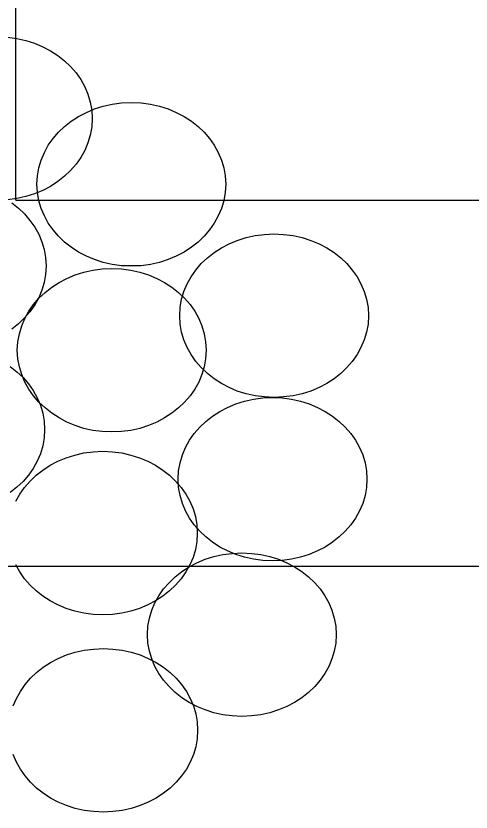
# Model space of a CAD drawing. Extents: x 1578769 to 1579225, y 724002 to 724828.
# Drawn here: x 1578848.492 to 1578849.133, y 724401.799 to 724402.922 of the extents above; entities that cross this region are included whole.
import ezdxf

# ---------------------------------------------------------------- set-up
doc = ezdxf.new("R2010")
doc.units = 0
for name, color, linetype in [('1', 7, 'Continuous'), ('Old_Level_1', 7, 'Continuous'), ('Old_Level_41', 7, 'Continuous'), ('R_Fin Surface', 7, 'Continuous')]:
    doc.layers.add(name, color=color, linetype=linetype)

msp = doc.modelspace()

# ---------------------------------------------------------------- linework, layer by layer
at = {"layer": '1'}
msp.add_line((1578848.4925, 724402.6617), (1578848.4925, 724410.3704), dxfattribs=at)
at = {"layer": 'Old_Level_1'}
for points in [[(1578848.4805, 724402.8915), (1578848.4936, 724402.8897), (1578848.5065, 724402.8868), (1578848.5187, 724402.8829), (1578848.5303, 724402.8781), (1578848.5413, 724402.8724), (1578848.5513, 724402.8656), (1578848.561, 724402.8582), (1578848.5695, 724402.8501), (1578848.5771, 724402.8411), (1578848.5837, 724402.8317), (1578848.5894, 724402.8217), (1578848.5938, 724402.8112), (1578848.597, 724402.8), (1578848.5992, 724402.7886), (1578848.5999, 724402.7768), (1578848.5992, 724402.765), (1578848.597, 724402.7536), (1578848.5938, 724402.7425), (1578848.5894, 724402.732), (1578848.5837, 724402.7219), (1578848.5771, 724402.7125), (1578848.5695, 724402.7035), (1578848.561, 724402.6954), (1578848.5513, 724402.688), (1578848.5413, 724402.6812), (1578848.5303, 724402.6755), (1578848.5187, 724402.6707), (1578848.5065, 724402.6668), (1578848.4936, 724402.6639), (1578848.4805, 724402.6622)], [(1578848.522, 724402.6843), (1578848.5227, 724402.6959), (1578848.5246, 724402.7075), (1578848.5279, 724402.7184), (1578848.5325, 724402.7289), (1578848.538, 724402.7392), (1578848.5448, 724402.7486), (1578848.5524, 724402.7576), (1578848.561, 724402.7657), (1578848.5704, 724402.7731), (1578848.5806, 724402.7797), (1578848.5916, 724402.7856), (1578848.6032, 724402.7904), (1578848.6154, 724402.7943), (1578848.6281, 724402.7972), (1578848.6412, 724402.7989), (1578848.655, 724402.7993), (1578848.6686, 724402.7989), (1578848.6817, 724402.7972), (1578848.6944, 724402.7943), (1578848.7066, 724402.7904), (1578848.7182, 724402.7856), (1578848.7292, 724402.7797), (1578848.7395, 724402.7731), (1578848.7489, 724402.7657), (1578848.7574, 724402.7576), (1578848.765, 724402.7486), (1578848.7718, 724402.7392), (1578848.7773, 724402.7289), (1578848.7819, 724402.7184), (1578848.7852, 724402.7075), (1578848.7871, 724402.6959), (1578848.7878, 724402.6843), (1578848.7871, 724402.6725), (1578848.7852, 724402.6609), (1578848.7819, 724402.65), (1578848.7773, 724402.6395), (1578848.7718, 724402.6292), (1578848.765, 724402.6198), (1578848.7574, 724402.611), (1578848.7489, 724402.6027), (1578848.7395, 724402.5953), (1578848.7292, 724402.5887), (1578848.7182, 724402.5828), (1578848.7066, 724402.578), (1578848.6944, 724402.574), (1578848.6817, 724402.5712), (1578848.6686, 724402.5694), (1578848.655, 724402.569), (1578848.6412, 724402.5694), (1578848.6281, 724402.5712), (1578848.6154, 724402.574), (1578848.6032, 724402.578), (1578848.5916, 724402.5828), (1578848.5806, 724402.5887), (1578848.5704, 724402.5953), (1578848.561, 724402.6027), (1578848.5524, 724402.611), (1578848.5448, 724402.6198), (1578848.538, 724402.6292), (1578848.5325, 724402.6395), (1578848.5279, 724402.65), (1578848.5246, 724402.6609), (1578848.5227, 724402.6725), (1578848.522, 724402.6843), (1578848.522, 724402.6843)], [(1578848.4866, 724402.6578), (1578848.496, 724402.6504), (1578848.5045, 724402.6423), (1578848.5122, 724402.6333), (1578848.519, 724402.6239), (1578848.5246, 724402.6138), (1578848.529, 724402.6031), (1578848.5323, 724402.5922), (1578848.5343, 724402.5808), (1578848.5349, 724402.569), (1578848.5343, 724402.5572), (1578848.5323, 724402.5458), (1578848.529, 724402.5347), (1578848.5246, 724402.5242), (1578848.519, 724402.5141), (1578848.5122, 724402.5045), (1578848.5045, 724402.4957), (1578848.496, 724402.4874), (1578848.4866, 724402.48)], [(1578848.723, 724402.499), (1578848.7237, 724402.5106), (1578848.7257, 724402.5222), (1578848.729, 724402.5331), (1578848.7335, 724402.5438), (1578848.739, 724402.5539), (1578848.7458, 724402.5633), (1578848.7535, 724402.5723), (1578848.762, 724402.5804), (1578848.7714, 724402.5878), (1578848.7817, 724402.5944), (1578848.7926, 724402.6003), (1578848.8042, 724402.6051), (1578848.8165, 724402.609), (1578848.8291, 724402.6119), (1578848.8423, 724402.6136), (1578848.8558, 724402.6141), (1578848.8694, 724402.6136), (1578848.8827, 724402.6119), (1578848.8954, 724402.609), (1578848.9077, 724402.6051), (1578848.9193, 724402.6003), (1578848.9302, 724402.5944), (1578848.9405, 724402.5878), (1578848.9499, 724402.5804), (1578848.9584, 724402.5723), (1578848.9661, 724402.5633), (1578848.9729, 724402.5539), (1578848.9783, 724402.5438), (1578848.9829, 724402.5331), (1578848.9862, 724402.5222), (1578848.9882, 724402.5106), (1578848.9888, 724402.499), (1578848.9882, 724402.4872), (1578848.9862, 724402.4756), (1578848.9829, 724402.4647), (1578848.9783, 724402.4542), (1578848.9729, 724402.4441), (1578848.9661, 724402.4345), (1578848.9584, 724402.4257), (1578848.9499, 724402.4174), (1578848.9405, 724402.41), (1578848.9302, 724402.4034), (1578848.9193, 724402.3975), (1578848.9077, 724402.3927), (1578848.8954, 724402.3888), (1578848.8827, 724402.3861), (1578848.8694, 724402.3844), (1578848.8558, 724402.3837), (1578848.8423, 724402.3844), (1578848.8291, 724402.3861), (1578848.8165, 724402.3888), (1578848.8042, 724402.3927), (1578848.7926, 724402.3975), (1578848.7817, 724402.4034), (1578848.7714, 724402.41), (1578848.762, 724402.4174), (1578848.7535, 724402.4257), (1578848.7458, 724402.4345), (1578848.739, 724402.4441), (1578848.7335, 724402.4542), (1578848.729, 724402.4647), (1578848.7257, 724402.4756), (1578848.7237, 724402.4872), (1578848.723, 724402.499), (1578848.723, 724402.499)], [(1578848.4944, 724402.4501), (1578848.4953, 724402.462), (1578848.4973, 724402.4733), (1578848.5006, 724402.4845), (1578848.5049, 724402.495), (1578848.5106, 724402.5051), (1578848.5172, 724402.5147), (1578848.5249, 724402.5234), (1578848.5334, 724402.5317), (1578848.543, 724402.5392), (1578848.5531, 724402.5457), (1578848.564, 724402.5514), (1578848.5758, 724402.5565), (1578848.5879, 724402.5602), (1578848.6008, 724402.563), (1578848.6139, 724402.5648), (1578848.6275, 724402.5654), (1578848.641, 724402.5648), (1578848.6541, 724402.563), (1578848.667, 724402.5602), (1578848.6791, 724402.5565), (1578848.6909, 724402.5514), (1578848.7018, 724402.5457), (1578848.7119, 724402.5392), (1578848.7215, 724402.5317), (1578848.73, 724402.5234), (1578848.7377, 724402.5147), (1578848.7443, 724402.5051), (1578848.75, 724402.495), (1578848.7543, 724402.4845), (1578848.7576, 724402.4733), (1578848.7596, 724402.462), (1578848.7605, 724402.4501), (1578848.7596, 724402.4383), (1578848.7576, 724402.427), (1578848.7543, 724402.416), (1578848.75, 724402.4053), (1578848.7443, 724402.3952), (1578848.7377, 724402.3858), (1578848.73, 724402.3769), (1578848.7215, 724402.3688), (1578848.7119, 724402.3613), (1578848.7018, 724402.3548), (1578848.6909, 724402.3489), (1578848.6791, 724402.3441), (1578848.667, 724402.3401), (1578848.6541, 724402.3373), (1578848.641, 724402.3355), (1578848.6275, 724402.3351), (1578848.6139, 724402.3355), (1578848.6008, 724402.3373), (1578848.5879, 724402.3401), (1578848.5758, 724402.3441), (1578848.564, 724402.3489), (1578848.5531, 724402.3548), (1578848.543, 724402.3613), (1578848.5334, 724402.3688), (1578848.5249, 724402.3769), (1578848.5172, 724402.3858), (1578848.5106, 724402.3952), (1578848.5049, 724402.4053), (1578848.5006, 724402.416), (1578848.4973, 724402.427), (1578848.4953, 724402.4383), (1578848.4944, 724402.4501), (1578848.4944, 724402.4501)], [(1578848.4844, 724402.4275), (1578848.4938, 724402.42), (1578848.5025, 724402.4117), (1578848.5102, 724402.403), (1578848.5168, 724402.3933), (1578848.5225, 724402.3833), (1578848.5268, 724402.3728), (1578848.5301, 724402.3616), (1578848.5321, 724402.3502), (1578848.5327, 724402.3384), (1578848.5321, 724402.3266), (1578848.5301, 724402.3153), (1578848.5268, 724402.3043), (1578848.5225, 724402.2936), (1578848.5168, 724402.2835), (1578848.5102, 724402.2741), (1578848.5025, 724402.2652), (1578848.4938, 724402.2571), (1578848.4844, 724402.2496)], [(1578848.7209, 724402.2684), (1578848.7215, 724402.2803), (1578848.7235, 724402.2916), (1578848.7268, 724402.3028), (1578848.7314, 724402.3133), (1578848.7368, 724402.3233), (1578848.7436, 724402.3328), (1578848.7513, 724402.3417), (1578848.7598, 724402.3498), (1578848.7692, 724402.3573), (1578848.7795, 724402.364), (1578848.7904, 724402.3697), (1578848.802, 724402.3745), (1578848.8143, 724402.3785), (1578848.827, 724402.3813), (1578848.8401, 724402.3831), (1578848.8536, 724402.3837), (1578848.8674, 724402.3831), (1578848.8805, 724402.3813), (1578848.8932, 724402.3785), (1578848.9055, 724402.3745), (1578848.9171, 724402.3697), (1578848.928, 724402.364), (1578848.9383, 724402.3573), (1578848.9477, 724402.3498), (1578848.9562, 724402.3417), (1578848.9639, 724402.3328), (1578848.9707, 724402.3233), (1578848.9761, 724402.3133), (1578848.9807, 724402.3028), (1578848.984, 724402.2916), (1578848.986, 724402.2803), (1578848.9866, 724402.2684), (1578848.986, 724402.2566), (1578848.984, 724402.2452), (1578848.9807, 724402.2341), (1578848.9761, 724402.2236), (1578848.9707, 724402.2135), (1578848.9639, 724402.2041), (1578848.9562, 724402.1952), (1578848.9477, 724402.1871), (1578848.9383, 724402.1796), (1578848.928, 724402.1728), (1578848.9171, 724402.1672), (1578848.9055, 724402.1623), (1578848.8932, 724402.1584), (1578848.8805, 724402.1556), (1578848.8674, 724402.1538), (1578848.8536, 724402.1532), (1578848.8401, 724402.1538), (1578848.827, 724402.1556), (1578848.8143, 724402.1584), (1578848.802, 724402.1623), (1578848.7904, 724402.1672), (1578848.7795, 724402.1728), (1578848.7692, 724402.1796), (1578848.7598, 724402.1871), (1578848.7513, 724402.1952), (1578848.7436, 724402.2041), (1578848.7368, 724402.2135), (1578848.7314, 724402.2236), (1578848.7268, 724402.2341), (1578848.7235, 724402.2452), (1578848.7215, 724402.2566), (1578848.7209, 724402.2684), (1578848.7209, 724402.2684)], [(1578848.4924, 724402.2373), (1578848.4979, 724402.2474), (1578848.5046, 724402.2568), (1578848.5123, 724402.2658), (1578848.5208, 724402.2739), (1578848.5302, 724402.2813), (1578848.5405, 724402.2881), (1578848.5515, 724402.2938), (1578848.563, 724402.2986), (1578848.5753, 724402.3025), (1578848.588, 724402.3054), (1578848.6011, 724402.3071), (1578848.6147, 724402.3078), (1578848.6282, 724402.3071), (1578848.6416, 724402.3054), (1578848.6543, 724402.3025), (1578848.6665, 724402.2986), (1578848.6781, 724402.2938), (1578848.689, 724402.2881), (1578848.6993, 724402.2813), (1578848.7087, 724402.2739), (1578848.7173, 724402.2658), (1578848.7249, 724402.2568), (1578848.7317, 724402.2474), (1578848.7372, 724402.2373), (1578848.7418, 724402.2266), (1578848.7451, 724402.2157), (1578848.747, 724402.2043), (1578848.7477, 724402.1925), (1578848.747, 724402.1807), (1578848.7451, 724402.1693), (1578848.7418, 724402.1582), (1578848.7372, 724402.1477), (1578848.7317, 724402.1376), (1578848.7249, 724402.128), (1578848.7173, 724402.1192), (1578848.7087, 724402.1109), (1578848.6993, 724402.1035), (1578848.689, 724402.0969), (1578848.6781, 724402.0912), (1578848.6665, 724402.0862), (1578848.6543, 724402.0825), (1578848.6416, 724402.0796), (1578848.6282, 724402.0779), (1578848.6147, 724402.0772), (1578848.6011, 724402.0779), (1578848.588, 724402.0796), (1578848.5753, 724402.0825), (1578848.563, 724402.0862), (1578848.5515, 724402.0912), (1578848.5405, 724402.0969), (1578848.5302, 724402.1035), (1578848.5208, 724402.1109), (1578848.5123, 724402.1192), (1578848.5046, 724402.128), (1578848.4979, 724402.1376), (1578848.4924, 724402.1477)], [(1578848.6775, 724402.0493), (1578848.6782, 724402.0611), (1578848.6804, 724402.0725), (1578848.6837, 724402.0836), (1578848.688, 724402.0941), (1578848.6937, 724402.1042), (1578848.7003, 724402.1138), (1578848.708, 724402.1225), (1578848.7165, 724402.1308), (1578848.7259, 724402.1383), (1578848.7362, 724402.1448), (1578848.7471, 724402.1505), (1578848.7587, 724402.1556), (1578848.771, 724402.1593), (1578848.7836, 724402.1621), (1578848.797, 724402.1639), (1578848.8106, 724402.1645), (1578848.8241, 724402.1639), (1578848.8372, 724402.1621), (1578848.8501, 724402.1593), (1578848.8622, 724402.1556), (1578848.8738, 724402.1505), (1578848.8849, 724402.1448), (1578848.895, 724402.1383), (1578848.9044, 724402.1308), (1578848.9131, 724402.1225), (1578848.9208, 724402.1138), (1578848.9274, 724402.1042), (1578848.933, 724402.0941), (1578848.9374, 724402.0836), (1578848.9407, 724402.0725), (1578848.9427, 724402.0611), (1578848.9433, 724402.0493), (1578848.9427, 724402.0374), (1578848.9407, 724402.0261), (1578848.9374, 724402.0151), (1578848.933, 724402.0044), (1578848.9274, 724401.9943), (1578848.9208, 724401.9849), (1578848.9131, 724401.976), (1578848.9044, 724401.9679), (1578848.895, 724401.9604), (1578848.8849, 724401.9537), (1578848.8738, 724401.948), (1578848.8622, 724401.9432), (1578848.8501, 724401.9392), (1578848.8372, 724401.9364), (1578848.8241, 724401.9346), (1578848.8106, 724401.934), (1578848.797, 724401.9346), (1578848.7836, 724401.9364), (1578848.771, 724401.9392), (1578848.7587, 724401.9432), (1578848.7471, 724401.948), (1578848.7362, 724401.9537), (1578848.7259, 724401.9604), (1578848.7165, 724401.9679), (1578848.708, 724401.976), (1578848.7003, 724401.9849), (1578848.6937, 724401.9943), (1578848.688, 724402.0044), (1578848.6837, 724402.0151), (1578848.6804, 724402.0261), (1578848.6782, 724402.0374), (1578848.6775, 724402.0493), (1578848.6775, 724402.0493)], [(1578848.4887, 724401.9488), (1578848.4931, 724401.9593), (1578848.4987, 724401.9693), (1578848.5053, 724401.979), (1578848.5129, 724401.9877), (1578848.5215, 724401.996), (1578848.5309, 724402.0035), (1578848.5412, 724402.01), (1578848.5521, 724402.0157), (1578848.5637, 724402.0207), (1578848.5759, 724402.0245), (1578848.5886, 724402.0273), (1578848.602, 724402.029), (1578848.6156, 724402.0297), (1578848.6291, 724402.029), (1578848.6422, 724402.0273), (1578848.6549, 724402.0245), (1578848.6672, 724402.0207), (1578848.6788, 724402.0157), (1578848.6897, 724402.01), (1578848.7, 724402.0035), (1578848.7094, 724401.996), (1578848.7181, 724401.9877), (1578848.7258, 724401.979), (1578848.7324, 724401.9693), (1578848.738, 724401.9593), (1578848.7424, 724401.9488), (1578848.7457, 724401.9376), (1578848.7477, 724401.9262), (1578848.7483, 724401.9144), (1578848.7477, 724401.9026), (1578848.7457, 724401.8912), (1578848.7424, 724401.8803), (1578848.738, 724401.8696), (1578848.7324, 724401.8595), (1578848.7258, 724401.8501), (1578848.7181, 724401.8411), (1578848.7094, 724401.833), (1578848.7, 724401.8256), (1578848.6897, 724401.8188), (1578848.6788, 724401.8131), (1578848.6672, 724401.8083), (1578848.6549, 724401.8044), (1578848.6422, 724401.8015), (1578848.6291, 724401.7998), (1578848.6156, 724401.7991), (1578848.602, 724401.7998), (1578848.5886, 724401.8015), (1578848.5759, 724401.8044), (1578848.5637, 724401.8083), (1578848.5521, 724401.8131), (1578848.5412, 724401.8188), (1578848.5309, 724401.8256), (1578848.5215, 724401.833), (1578848.5129, 724401.8411), (1578848.5053, 724401.8501), (1578848.4987, 724401.8595), (1578848.4931, 724401.8696), (1578848.4887, 724401.8803)]]:
    msp.add_lwpolyline(points, dxfattribs=at)
at = {"layer": 'Old_Level_41'}
msp.add_lwpolyline([(1578820.0324, 724402.1456), (1578940.0324, 724402.1456)], dxfattribs=at)
at = {"layer": 'R_Fin Surface'}
msp.add_line((1578848.4925, 724402.6617), (1578858.4925, 724402.6617), dxfattribs=at)
msp.add_line((1578848.4925, 724402.6617), (1578858.4925, 724402.6617), dxfattribs=at)

doc.saveas('drawing.dxf')
